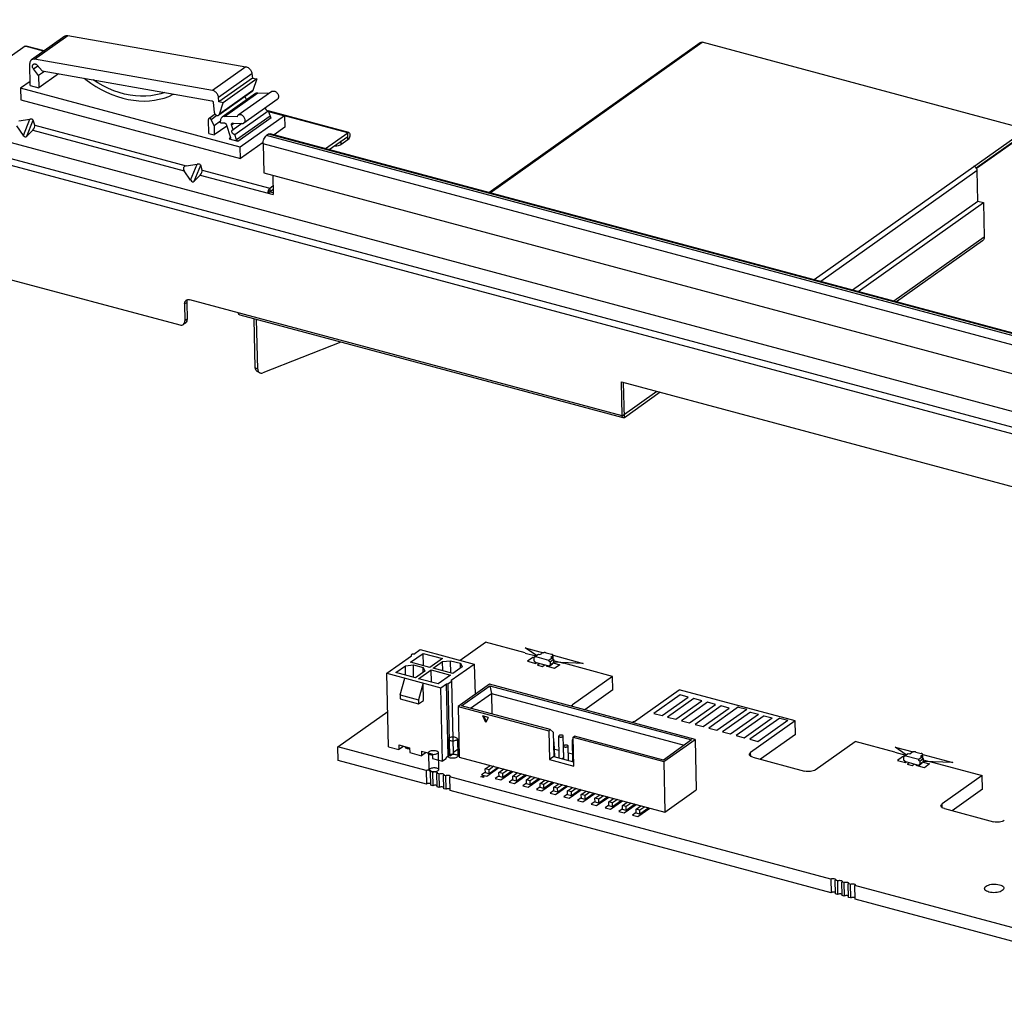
# Model space of a CAD drawing. Header units: millimetres. Extents: x 6 to 414, y 7 to 290.
# Tile 302 of 341: x 131 to 147, y 175 to 190. Entities that reach past the tile are written whole.
import ezdxf

# ---------------------------------------------------------------- set-up
doc = ezdxf.new("R2010")
doc.units = ezdxf.units.MM
doc.header["$LTSCALE"] = 23.1
doc.layers.get('0').update_dxf_attribs({"linetype": 'CONTINUOUS'})

msp = doc.modelspace()

# ---------------------------------------------------------------- linework, layer by layer
at = {"color": 3, "linetype": 'Continuous'}
for p, q in [((124.206, 190.153), (158.23, 181.023)), ((158.292, 180.755), (124.268, 189.885)), ((158.239, 180.665), (124.215, 189.795)), ((131.553, 189.739), (130.338, 188.878)), ((131.841, 189.661), (131.553, 189.739)), ((131.85, 189.668), (131.569, 189.743)), ((136.593, 188.395), (135.337, 188.732)), ((136.576, 188.391), (135.59, 188.655)), ((131.527, 188.353), (131.426, 188.501)), ((131.457, 188.577), (131.629, 188.603)), ((131.527, 188.353), (131.629, 188.603)), ((131.58, 188.338), (131.682, 188.589)), ((131.707, 188.51), (131.682, 188.589)), ((131.707, 188.51), (134.061, 187.879)), ((131.675, 188.434), (131.58, 188.338)), ((131.675, 188.434), (134.03, 187.802)), ((136.232, 188.147), (136.576, 188.391)), ((147.136, 188.394), (146.359, 187.844)), ((136.579, 188.283), (136.471, 188.206)), ((136.589, 188.294), (136.579, 188.283)), ((134.061, 187.879), (134.233, 187.904)), ((134.131, 187.654), (134.233, 187.904)), ((134.184, 187.639), (134.287, 187.89)), ((134.311, 187.812), (134.287, 187.89)), ((134.131, 187.654), (134.03, 187.802)), ((134.28, 187.735), (134.184, 187.639)), ((134.28, 187.735), (135.415, 187.43)), ((134.311, 187.812), (135.362, 187.529)), ((135.408, 187.735), (135.415, 187.43)), ((135.332, 187.468), (135.331, 187.453)), ((135.362, 187.529), (135.412, 187.565)), ((129.76, 186.528), (133.961, 185.401)), ((134.062, 185.787), (134.072, 185.792)), ((134.101, 185.797), (134.118, 185.795)), ((140.847, 183.989), (134.118, 185.795)), ((134.036, 185.728), (134.042, 185.468)), ((134.041, 185.451), (134.042, 185.468)), ((140.864, 183.954), (134.901, 185.554)), ((135.175, 184.716), (135.157, 185.485)), ((136.468, 185.134), (135.254, 184.657)), ((135.175, 184.716), (135.177, 184.699)), ((135.199, 184.662), (135.206, 184.657)), ((135.206, 184.657), (135.211, 184.655)), ((140.847, 183.989), (140.835, 184.517)), ((140.835, 184.517), (147.11, 182.833)), ((141.44, 184.355), (140.881, 183.958)), ((140.849, 183.975), (140.847, 183.989))]:
    msp.add_line(p, q, dxfattribs=at)
at = {"color": 7, "linetype": 'Continuous'}
for p, q in [((132.173, 189.897), (131.653, 189.528)), ((131.701, 189.537), (132.221, 189.906)), ((132.221, 189.906), (134.991, 189.42)), ((138.774, 187.465), (142.061, 189.796)), ((138.793, 187.46), (142.094, 189.801)), ((147.051, 188.471), (142.094, 189.801)), ((131.635, 189.129), (131.627, 189.469)), ((131.684, 189.388), (131.751, 189.436)), ((134.471, 189.051), (131.701, 189.537)), ((131.744, 189.444), (131.822, 189.355)), ((134.991, 189.42), (134.471, 189.051)), ((131.765, 189.283), (131.684, 189.388)), ((131.858, 189.349), (131.765, 189.283)), ((131.765, 189.283), (131.769, 189.093)), ((132.076, 189.311), (131.769, 189.093)), ((131.822, 189.355), (134.459, 188.892)), ((134.564, 188.945), (135.084, 189.315)), ((135.084, 189.315), (135.092, 189.242)), ((131.633, 189.193), (131.483, 189.087)), ((131.635, 189.129), (131.769, 189.093)), ((135.092, 189.242), (134.571, 188.873)), ((135.159, 189.23), (134.638, 188.861)), ((135.092, 189.242), (135.159, 189.23)), ((135.159, 189.23), (135.1, 189.052)), ((131.483, 189.087), (131.488, 188.908)), ((134.903, 188.17), (131.483, 189.087)), ((135.089, 189.036), (134.568, 188.667)), ((135.1, 189.052), (134.579, 188.683)), ((135.141, 189.005), (134.621, 188.636)), ((134.658, 188.646), (135.179, 189.015)), ((135.392, 189.036), (134.872, 188.667)), ((134.976, 188.957), (135.001, 188.905)), ((135.179, 189.015), (135.355, 189.009)), ((131.488, 188.908), (134.907, 187.991)), ((134.482, 188.866), (134.498, 188.716)), ((134.571, 188.873), (134.564, 188.945)), ((134.638, 188.861), (134.571, 188.873)), ((134.579, 188.683), (134.638, 188.861)), ((135.479, 188.913), (134.958, 188.544)), ((134.511, 188.684), (134.417, 188.617)), ((134.449, 188.602), (134.537, 188.665)), ((134.854, 188.64), (134.658, 188.646)), ((134.818, 188.367), (135.338, 188.736)), ((135.366, 188.651), (134.845, 188.282)), ((135.591, 188.658), (134.903, 188.17)), ((135.338, 188.736), (135.366, 188.651)), ((135.342, 188.725), (135.591, 188.658)), ((135.591, 188.658), (135.595, 188.479)), ((134.415, 188.383), (134.41, 188.602)), ((134.496, 188.503), (134.449, 188.602)), ((134.594, 188.573), (134.496, 188.503)), ((134.496, 188.503), (134.499, 188.36)), ((134.694, 188.498), (134.499, 188.36)), ((134.595, 188.548), (134.594, 188.577)), ((134.595, 188.548), (134.661, 188.546)), ((134.685, 188.525), (134.751, 188.322)), ((134.792, 188.541), (134.768, 188.524)), ((134.769, 188.516), (134.804, 188.541)), ((134.794, 188.441), (134.769, 188.516)), ((134.784, 188.541), (134.93, 188.536)), ((134.928, 188.536), (134.794, 188.441)), ((134.866, 188.262), (135.386, 188.631)), ((134.415, 188.383), (134.499, 188.36)), ((134.845, 188.282), (134.818, 188.367)), ((135.342, 188.371), (135.31, 188.348)), ((159.733, 181.794), (135.31, 188.348)), ((159.766, 181.817), (135.342, 188.371)), ((135.363, 188.379), (135.37, 188.378)), ((159.794, 181.824), (135.37, 188.378)), ((135.595, 188.479), (135.43, 188.362)), ((136.579, 188.283), (136.576, 188.391)), ((143.834, 186.107), (147.081, 188.41)), ((147.136, 188.383), (146.364, 187.836)), ((134.752, 188.312), (134.732, 188.298)), ((134.732, 188.298), (134.866, 188.262)), ((135.259, 188.24), (134.907, 187.991)), ((135.258, 188.22), (135.268, 187.772)), ((159.681, 181.666), (135.258, 188.22)), ((136.288, 188.132), (136.578, 188.337)), ((136.457, 188.253), (136.469, 188.26)), ((136.469, 188.26), (136.471, 188.206)), ((134.907, 187.991), (134.903, 188.17)), ((135.268, 187.772), (159.692, 181.219)), ((146.373, 187.804), (143.94, 186.078)), ((146.335, 187.866), (146.322, 187.872)), ((146.385, 187.33), (146.373, 187.804)), ((135.331, 187.453), (135.409, 187.508)), ((135.362, 187.529), (135.364, 187.476)), ((135.364, 187.476), (135.414, 187.462)), ((144.434, 185.946), (146.385, 187.33)), ((144.518, 185.923), (146.469, 187.307)), ((146.385, 187.33), (146.469, 187.307)), ((146.469, 187.307), (146.481, 186.77)), ((146.481, 186.77), (145.076, 185.774)), ((146.455, 186.711), (145.118, 185.762)), ((134.036, 185.728), (134.069, 185.751)), ((134.07, 185.768), (134.069, 185.751)), ((134.069, 185.751), (134.075, 185.491)), ((134.074, 185.783), (134.07, 185.768)), ((134.081, 185.795), (134.074, 185.783)), ((134.049, 185.432), (134.016, 185.409)), ((134.075, 185.491), (134.042, 185.468)), ((135.137, 184.736), (135.119, 185.496)), ((135.139, 184.719), (135.137, 184.736)), ((135.175, 184.716), (135.137, 184.736)), ((135.206, 184.657), (135.168, 184.677)), ((140.881, 183.958), (140.868, 184.508)), ((140.847, 183.989), (141.384, 184.37)), ((138.326, 180.183), (138.719, 180.462)), ((139.339, 180.296), (138.719, 180.462)), ((139.339, 180.376), (139.622, 180.3)), ((139.513, 180.256), (139.339, 180.376)), ((137.185, 179.981), (137.567, 180.252)), ((137.554, 180.152), (137.749, 180.29)), ((137.563, 180.26), (137.563, 180.249)), ((137.605, 180.279), (137.705, 180.35)), ((137.705, 180.35), (138.545, 180.124)), ((137.754, 180.099), (137.749, 180.29)), ((137.749, 180.29), (138.051, 180.209)), ((139.339, 180.295), (139.507, 180.25)), ((139.458, 180.225), (139.376, 180.167)), ((139.472, 180.221), (139.458, 180.225)), ((139.489, 180.237), (139.472, 180.226)), ((139.472, 180.226), (139.473, 180.172)), ((139.489, 180.239), (139.543, 180.278)), ((139.489, 180.239), (139.489, 180.237)), ((139.707, 180.181), (139.489, 180.239)), ((139.543, 180.278), (139.568, 180.271)), ((139.568, 180.271), (139.595, 180.29)), ((139.664, 180.298), (139.748, 180.275)), ((139.761, 180.219), (139.707, 180.181)), ((139.763, 180.245), (139.736, 180.226)), ((139.736, 180.226), (139.761, 180.219)), ((139.763, 180.245), (139.764, 180.209)), ((139.771, 180.26), (140.24, 180.134)), ((139.772, 180.199), (139.771, 180.257)), ((137.326, 179.991), (137.473, 180.094)), ((137.473, 180.094), (137.597, 180.109)), ((137.476, 179.95), (137.473, 180.094)), ((137.856, 180.071), (137.554, 180.152)), ((137.601, 179.917), (137.597, 180.109)), ((137.597, 180.109), (137.748, 180.068)), ((137.75, 179.995), (137.748, 180.068)), ((137.748, 180.068), (137.775, 180.013)), ((138.051, 180.209), (137.856, 180.071)), ((137.907, 180.057), (138.053, 180.161)), ((138.053, 180.161), (138.177, 180.176)), ((138.056, 180.017), (138.053, 180.161)), ((138.182, 179.984), (138.177, 180.176)), ((138.177, 180.176), (138.329, 180.135)), ((138.188, 179.871), (138.545, 180.124)), ((138.355, 180.08), (138.209, 179.976)), ((138.33, 180.062), (138.329, 180.135)), ((138.329, 180.135), (138.355, 180.08)), ((138.545, 180.124), (138.557, 179.651)), ((139.376, 180.167), (139.502, 180.133)), ((139.709, 180.091), (139.491, 180.15)), ((139.502, 180.133), (139.516, 180.143)), ((139.562, 180.13), (139.53, 180.107)), ((139.53, 180.107), (139.605, 180.087)), ((139.605, 180.087), (139.638, 180.11)), ((139.67, 180.088), (139.684, 180.098)), ((139.796, 180.054), (139.67, 180.088)), ((139.709, 180.091), (139.763, 180.129)), ((139.724, 180.158), (139.778, 180.197)), ((139.724, 180.158), (139.726, 180.104)), ((139.78, 180.143), (139.726, 180.104)), ((139.763, 180.131), (139.763, 180.129)), ((139.775, 180.14), (139.878, 180.112)), ((139.778, 180.197), (139.78, 180.143)), ((139.779, 180.177), (139.939, 180.135)), ((140.24, 180.134), (139.779, 180.153)), ((139.878, 180.112), (139.796, 180.054)), ((140.696, 179.932), (139.939, 180.135)), ((137.212, 178.835), (137.185, 179.981)), ((137.185, 179.981), (138.025, 179.755)), ((137.629, 179.909), (137.326, 179.991)), ((137.775, 180.013), (137.629, 179.909)), ((137.679, 179.896), (137.874, 180.034)), ((137.879, 179.842), (137.874, 180.034)), ((137.874, 180.034), (138.177, 179.953)), ((138.209, 179.976), (137.907, 180.057)), ((138.177, 179.953), (137.981, 179.815)), ((140.696, 179.932), (140.072, 179.49)), ((140.701, 179.721), (140.696, 179.932)), ((137.391, 179.642), (137.462, 179.906)), ((137.748, 179.83), (137.677, 179.566)), ((137.981, 179.815), (137.679, 179.896)), ((137.754, 179.557), (137.748, 179.83)), ((138.025, 179.755), (138.112, 179.817)), ((138.052, 178.61), (138.025, 179.755)), ((138.112, 179.817), (138.14, 179.82)), ((138.139, 178.689), (138.112, 179.817)), ((138.14, 179.82), (138.194, 179.859)), ((138.167, 178.693), (138.14, 179.82)), ((138.194, 179.859), (138.188, 179.871)), ((138.221, 178.731), (138.194, 179.859)), ((138.781, 179.81), (138.293, 179.464)), ((138.347, 179.474), (138.786, 179.785)), ((141.982, 178.951), (138.781, 179.81)), ((138.786, 179.785), (138.811, 179.665)), ((138.786, 179.785), (141.928, 178.942)), ((137.391, 179.642), (137.393, 179.58)), ((137.391, 179.642), (137.677, 179.566)), ((138.489, 179.436), (138.811, 179.665)), ((138.811, 179.665), (138.819, 179.347)), ((138.811, 179.665), (141.812, 178.859)), ((140.701, 179.721), (140.265, 179.412)), ((141.04, 179.23), (141.734, 179.723)), ((141.748, 179.643), (141.341, 179.355)), ((141.467, 179.321), (141.874, 179.609)), ((143.541, 179.238), (141.734, 179.723)), ((141.874, 179.609), (141.748, 179.643)), ((137.393, 179.58), (137.678, 179.503)), ((137.677, 179.566), (137.678, 179.503)), ((137.678, 179.503), (137.754, 179.557)), ((138.293, 179.464), (138.312, 178.676)), ((138.293, 179.464), (139.704, 179.085)), ((139.729, 179.103), (138.347, 179.474)), ((140.073, 179.461), (140.072, 179.49)), ((141.961, 179.586), (141.555, 179.297)), ((141.681, 179.264), (142.087, 179.552)), ((142.175, 179.529), (141.768, 179.24)), ((141.894, 179.206), (142.301, 179.495)), ((142.087, 179.552), (141.961, 179.586)), ((142.388, 179.471), (141.982, 179.183)), ((142.301, 179.495), (142.175, 179.529)), ((142.659, 179.455), (142.195, 179.126)), ((142.514, 179.437), (142.388, 179.471)), ((142.659, 179.453), (142.785, 179.419)), ((136.424, 178.834), (137.199, 179.384)), ((138.723, 179.215), (138.679, 179.316)), ((138.763, 179.294), (138.679, 179.316)), ((138.695, 179.312), (138.731, 179.23)), ((141.341, 179.355), (141.467, 179.321)), ((141.555, 179.297), (141.681, 179.264)), ((142.108, 179.149), (142.514, 179.437)), ((142.321, 179.092), (142.785, 179.421)), ((142.844, 179.377), (142.408, 179.068)), ((142.534, 179.035), (142.97, 179.343)), ((143.057, 179.32), (142.622, 179.011)), ((142.844, 179.376), (142.97, 179.342)), ((143.057, 179.318), (143.183, 179.284)), ((138.763, 179.294), (138.723, 179.215)), ((141.768, 179.24), (141.894, 179.206)), ((141.982, 179.183), (142.108, 179.149)), ((142.748, 178.977), (143.183, 179.286)), ((143.299, 179.283), (142.835, 178.954)), ((143.541, 179.238), (142.846, 178.746)), ((142.961, 178.92), (143.425, 179.249)), ((143.299, 179.281), (143.425, 179.248)), ((143.546, 179.027), (143.541, 179.238)), ((139.729, 179.103), (139.704, 179.085)), ((139.704, 179.085), (139.715, 178.638)), ((139.774, 179.062), (139.729, 179.103)), ((139.774, 179.062), (139.783, 178.686)), ((139.867, 178.666), (139.859, 179.001)), ((139.937, 178.667), (139.929, 179.003)), ((140.082, 178.984), (140.107, 179.001)), ((141.489, 178.63), (140.107, 179.001)), ((142.195, 179.126), (142.321, 179.092)), ((142.408, 179.068), (142.534, 179.035)), ((142.622, 179.011), (142.748, 178.977)), ((143.546, 179.027), (143.001, 178.641)), ((137.37, 178.864), (137.372, 178.792)), ((137.37, 178.864), (137.538, 178.819)), ((137.426, 178.849), (137.426, 178.831)), ((139.797, 178.682), (139.791, 178.905)), ((139.935, 178.847), (139.935, 178.844)), ((139.94, 178.644), (139.935, 178.844)), ((140.01, 178.625), (140.005, 178.848)), ((140.081, 178.608), (140.073, 178.944)), ((140.093, 178.536), (140.082, 178.984)), ((140.082, 178.984), (141.494, 178.605)), ((141.928, 178.942), (141.489, 178.63)), ((141.494, 178.605), (141.982, 178.951)), ((141.982, 178.951), (142, 178.164)), ((142.835, 178.954), (142.961, 178.92)), ((143.853, 178.476), (144.476, 178.918)), ((145.093, 178.752), (144.476, 178.918)), ((136.429, 178.623), (136.424, 178.834)), ((137.795, 178.467), (136.424, 178.834)), ((137.212, 178.835), (137.372, 178.792)), ((137.426, 178.831), (137.372, 178.792)), ((137.493, 178.811), (137.492, 178.831)), ((137.538, 178.819), (137.54, 178.747)), ((137.54, 178.747), (137.725, 178.697)), ((137.723, 178.769), (137.725, 178.697)), ((137.723, 178.769), (137.891, 178.724)), ((137.779, 178.736), (137.725, 178.697)), ((137.778, 178.754), (137.779, 178.736)), ((137.845, 178.717), (137.845, 178.736)), ((137.891, 178.724), (137.893, 178.652)), ((138.139, 178.689), (138.106, 178.666)), ((138.167, 178.693), (138.139, 178.689)), ((138.167, 178.693), (138.221, 178.731)), ((138.309, 178.81), (138.221, 178.747)), ((139.783, 178.686), (139.715, 178.638)), ((139.783, 178.686), (140.092, 178.603)), ((139.794, 178.801), (139.864, 178.782)), ((139.935, 178.763), (139.937, 178.762)), ((140.007, 178.743), (140.078, 178.724)), ((142.847, 178.687), (142.846, 178.746)), ((145.093, 178.751), (145.261, 178.706)), ((145.094, 178.832), (145.377, 178.756)), ((145.267, 178.712), (145.094, 178.832)), ((145.243, 178.693), (145.227, 178.682)), ((145.243, 178.695), (145.297, 178.733)), ((145.243, 178.695), (145.243, 178.693)), ((145.462, 178.636), (145.243, 178.695)), ((145.297, 178.733), (145.323, 178.727)), ((145.323, 178.727), (145.35, 178.746)), ((145.419, 178.754), (145.503, 178.731)), ((145.518, 178.701), (145.491, 178.682)), ((145.518, 178.701), (145.519, 178.665)), ((145.525, 178.716), (145.995, 178.59)), ((145.527, 178.655), (145.526, 178.713)), ((137.8, 178.255), (136.429, 178.623)), ((137.893, 178.652), (138.052, 178.61)), ((138.106, 178.648), (138.052, 178.61)), ((138.106, 178.648), (138.106, 178.666)), ((138.312, 178.676), (141.513, 177.818)), ((138.716, 178.493), (138.793, 178.547)), ((138.852, 178.532), (138.775, 178.477)), ((139.715, 178.638), (140.093, 178.536)), ((141.494, 178.605), (141.513, 177.818)), ((142.882, 178.673), (143.687, 178.457)), ((145.212, 178.681), (145.131, 178.623)), ((145.131, 178.623), (145.257, 178.589)), ((145.227, 178.677), (145.212, 178.681)), ((145.227, 178.682), (145.228, 178.628)), ((145.464, 178.547), (145.245, 178.605)), ((145.257, 178.589), (145.271, 178.599)), ((145.317, 178.586), (145.284, 178.563)), ((145.284, 178.563), (145.36, 178.543)), ((145.36, 178.543), (145.392, 178.566)), ((145.425, 178.544), (145.439, 178.554)), ((145.551, 178.51), (145.425, 178.544)), ((145.516, 178.675), (145.462, 178.636)), ((145.464, 178.547), (145.518, 178.585)), ((145.479, 178.614), (145.533, 178.652)), ((145.479, 178.614), (145.48, 178.56)), ((145.534, 178.599), (145.48, 178.56)), ((145.491, 178.682), (145.516, 178.675)), ((145.518, 178.587), (145.518, 178.585)), ((145.53, 178.595), (145.632, 178.568)), ((145.533, 178.652), (145.534, 178.599)), ((145.534, 178.633), (145.694, 178.59)), ((145.995, 178.59), (145.534, 178.609)), ((145.632, 178.568), (145.551, 178.51)), ((145.694, 178.59), (146.45, 178.388)), ((137.795, 178.467), (137.8, 178.255)), ((137.867, 178.453), (137.863, 178.448)), ((137.868, 178.237), (137.863, 178.448)), ((137.896, 178.44), (137.863, 178.448)), ((137.896, 178.44), (137.901, 178.228)), ((137.968, 178.426), (137.964, 178.421)), ((137.969, 178.21), (137.964, 178.421)), ((137.996, 178.413), (137.964, 178.421)), ((137.996, 178.413), (138.001, 178.201)), ((138.069, 178.399), (138.064, 178.394)), ((138.069, 178.183), (138.064, 178.394)), ((138.097, 178.386), (138.064, 178.394)), ((138.097, 178.386), (138.102, 178.174)), ((138.645, 178.37), (138.693, 178.384)), ((138.718, 178.443), (138.659, 178.401)), ((138.659, 178.401), (138.743, 178.379)), ((138.693, 178.384), (138.687, 178.359)), ((138.718, 178.43), (138.716, 178.493)), ((138.775, 178.477), (138.716, 178.493)), ((138.777, 178.415), (138.718, 178.43)), ((138.743, 178.379), (138.929, 178.511)), ((138.777, 178.415), (138.775, 178.477)), ((138.917, 178.514), (138.777, 178.415)), ((138.931, 178.385), (138.873, 178.344)), ((138.93, 178.436), (139.006, 178.49)), ((138.931, 178.373), (138.93, 178.436)), ((138.989, 178.42), (138.93, 178.436)), ((138.957, 178.321), (139.143, 178.453)), ((139.065, 178.474), (138.989, 178.42)), ((138.99, 178.357), (138.989, 178.42)), ((139.13, 178.457), (138.99, 178.357)), ((139.143, 178.379), (139.22, 178.433)), ((139.145, 178.316), (139.143, 178.379)), ((139.202, 178.363), (139.143, 178.379)), ((139.17, 178.264), (139.356, 178.396)), ((139.278, 178.417), (139.202, 178.363)), ((139.344, 178.4), (139.203, 178.3)), ((146.45, 178.388), (145.827, 177.946)), ((146.455, 178.177), (146.45, 178.388)), ((137.901, 178.228), (137.868, 178.237)), ((138.17, 178.156), (138.165, 178.367)), ((144.096, 176.776), (138.165, 178.367)), ((138.687, 178.359), (138.645, 178.37)), ((138.873, 178.344), (138.957, 178.321)), ((138.99, 178.357), (138.931, 178.373)), ((139.144, 178.328), (139.086, 178.287)), ((139.086, 178.287), (139.17, 178.264)), ((139.203, 178.3), (139.145, 178.316)), ((139.203, 178.3), (139.202, 178.363)), ((139.358, 178.271), (139.299, 178.229)), ((139.299, 178.229), (139.383, 178.207)), ((139.357, 178.321), (139.433, 178.376)), ((139.358, 178.259), (139.357, 178.321)), ((139.415, 178.305), (139.357, 178.321)), ((139.417, 178.243), (139.358, 178.259)), ((139.383, 178.207), (139.57, 178.339)), ((139.492, 178.36), (139.415, 178.305)), ((139.417, 178.243), (139.415, 178.305)), ((139.557, 178.342), (139.417, 178.243)), ((139.57, 178.264), (139.646, 178.318)), ((139.571, 178.201), (139.57, 178.264)), ((139.629, 178.248), (139.57, 178.264)), ((139.597, 178.15), (139.783, 178.282)), ((139.705, 178.302), (139.629, 178.248)), ((139.63, 178.186), (139.629, 178.248)), ((139.77, 178.285), (139.63, 178.186)), ((139.783, 178.207), (139.86, 178.261)), ((139.81, 178.092), (139.996, 178.224)), ((139.919, 178.245), (139.842, 178.191)), ((139.984, 178.228), (139.844, 178.128)), ((138.001, 178.201), (137.969, 178.21)), ((138.102, 178.174), (138.069, 178.183)), ((144.101, 176.565), (138.17, 178.156)), ((139.571, 178.213), (139.513, 178.172)), ((139.513, 178.172), (139.597, 178.15)), ((139.63, 178.186), (139.571, 178.201)), ((139.785, 178.156), (139.726, 178.115)), ((139.726, 178.115), (139.81, 178.092)), ((139.785, 178.144), (139.783, 178.207)), ((139.842, 178.191), (139.783, 178.207)), ((139.844, 178.128), (139.785, 178.144)), ((139.844, 178.128), (139.842, 178.191)), ((139.998, 178.099), (139.94, 178.058)), ((139.997, 178.149), (140.073, 178.204)), ((139.998, 178.087), (139.997, 178.149)), ((140.056, 178.134), (139.997, 178.149)), ((140.057, 178.071), (139.998, 178.087)), ((140.024, 178.035), (140.21, 178.167)), ((140.132, 178.188), (140.056, 178.134)), ((140.057, 178.071), (140.056, 178.134)), ((140.197, 178.17), (140.057, 178.071)), ((140.21, 178.092), (140.287, 178.146)), ((140.212, 178.03), (140.21, 178.092)), ((140.269, 178.076), (140.21, 178.092)), ((140.237, 177.978), (140.423, 178.11)), ((140.345, 178.131), (140.269, 178.076)), ((140.27, 178.014), (140.269, 178.076)), ((140.411, 178.113), (140.27, 178.014)), ((140.424, 178.035), (140.5, 178.089)), ((140.559, 178.073), (140.482, 178.019)), ((141.513, 177.818), (142, 178.164)), ((146.455, 178.177), (145.982, 177.841)), ((139.94, 178.058), (140.024, 178.035)), ((140.211, 178.042), (140.153, 178)), ((140.153, 178), (140.237, 177.978)), ((140.27, 178.014), (140.212, 178.03)), ((140.425, 177.984), (140.366, 177.943)), ((140.366, 177.943), (140.45, 177.92)), ((140.425, 177.972), (140.424, 178.035)), ((140.482, 178.019), (140.424, 178.035)), ((140.484, 177.957), (140.425, 177.972)), ((140.45, 177.92), (140.637, 178.053)), ((140.484, 177.957), (140.482, 178.019)), ((140.624, 178.056), (140.484, 177.957)), ((140.638, 177.927), (140.58, 177.886)), ((140.637, 177.978), (140.713, 178.032)), ((140.638, 177.915), (140.637, 177.978)), ((140.696, 177.962), (140.637, 177.978)), ((140.664, 177.863), (140.85, 177.995)), ((140.772, 178.016), (140.696, 177.962)), ((140.697, 177.899), (140.696, 177.962)), ((140.837, 177.999), (140.697, 177.899)), ((140.85, 177.92), (140.927, 177.975)), ((140.852, 177.858), (140.85, 177.92)), ((140.909, 177.905), (140.85, 177.92)), ((140.877, 177.806), (141.063, 177.938)), ((140.986, 177.959), (140.909, 177.905)), ((141.051, 177.941), (140.911, 177.842)), ((141.064, 177.863), (141.14, 177.917)), ((145.828, 177.887), (145.827, 177.946)), ((140.58, 177.886), (140.664, 177.863)), ((140.697, 177.899), (140.638, 177.915)), ((140.851, 177.87), (140.793, 177.829)), ((140.793, 177.829), (140.877, 177.806)), ((140.911, 177.842), (140.852, 177.858)), ((140.911, 177.842), (140.909, 177.905)), ((141.065, 177.813), (141.006, 177.771)), ((141.006, 177.771), (141.09, 177.749)), ((141.065, 177.801), (141.064, 177.863)), ((141.122, 177.847), (141.064, 177.863)), ((141.124, 177.785), (141.065, 177.801)), ((141.09, 177.749), (141.277, 177.881)), ((141.199, 177.902), (141.122, 177.847)), ((141.124, 177.785), (141.122, 177.847)), ((141.264, 177.884), (141.124, 177.785)), ((145.863, 177.873), (146.629, 177.667)), ((144.096, 176.776), (144.101, 176.565)), ((144.168, 176.762), (144.164, 176.758)), ((144.169, 176.546), (144.164, 176.758)), ((144.196, 176.749), (144.164, 176.758)), ((144.196, 176.749), (144.201, 176.538)), ((144.269, 176.735), (144.264, 176.731)), ((144.269, 176.519), (144.264, 176.731)), ((144.297, 176.722), (144.264, 176.731)), ((144.297, 176.722), (144.302, 176.511)), ((144.37, 176.708), (144.365, 176.704)), ((144.37, 176.492), (144.365, 176.704)), ((144.398, 176.695), (144.365, 176.704)), ((144.398, 176.695), (144.403, 176.484)), ((144.201, 176.538), (144.169, 176.546)), ((144.471, 176.465), (144.466, 176.677)), ((150.396, 175.085), (144.466, 176.677)), ((144.302, 176.511), (144.269, 176.519)), ((144.403, 176.484), (144.37, 176.492)), ((150.401, 174.874), (144.471, 176.465))]:
    msp.add_line(p, q, dxfattribs=at)
at = {"color": 6, "linetype": 'Continuous'}
for p, q in [((138.132, 178.956), (138.138, 178.687)), ((138.282, 178.959), (138.288, 178.691)), ((137.834, 178.744), (137.84, 178.476)), ((137.984, 178.748), (137.99, 178.479))]:
    msp.add_line(p, q, dxfattribs=at)
at = {"color": 7, "linetype": 'Continuous'}
for points in [[(132.173, 189.897), (132.175, 189.898), (132.183, 189.902), (132.192, 189.906), (132.201, 189.907), (132.211, 189.908), (132.221, 189.906)], [(142.061, 189.796), (142.066, 189.799), (142.075, 189.802), (142.084, 189.802), (142.094, 189.801)], [(131.653, 189.528), (131.647, 189.523), (131.641, 189.516), (131.636, 189.509), (131.632, 189.5), (131.629, 189.49), (131.627, 189.48), (131.627, 189.469)], [(131.701, 189.537), (131.691, 189.538), (131.681, 189.538), (131.671, 189.536), (131.663, 189.533), (131.654, 189.529), (131.653, 189.528)], [(131.684, 189.388), (131.679, 189.395), (131.675, 189.402), (131.672, 189.41), (131.67, 189.418), (131.669, 189.426), (131.67, 189.433), (131.671, 189.44), (131.673, 189.446), (131.676, 189.452), (131.681, 189.456), (131.684, 189.459)], [(131.684, 189.459), (131.686, 189.46), (131.691, 189.463), (131.698, 189.464), (131.704, 189.465), (131.711, 189.464), (131.718, 189.462), (131.725, 189.459), (131.732, 189.455), (131.738, 189.45), (131.744, 189.444)], [(134.991, 189.42), (135.002, 189.418), (135.013, 189.413), (135.024, 189.408), (135.034, 189.401), (135.044, 189.393), (135.053, 189.383), (135.061, 189.373), (135.068, 189.362), (135.074, 189.351), (135.079, 189.339), (135.082, 189.327), (135.084, 189.315)], [(132.474, 189.241), (132.498, 189.221), (132.577, 189.165), (132.657, 189.113), (132.739, 189.066), (132.822, 189.025), (132.906, 188.988), (132.99, 188.957), (133.074, 188.932), (133.159, 188.912), (133.243, 188.898), (133.326, 188.89), (133.407, 188.887), (133.488, 188.89), (133.567, 188.899), (133.643, 188.914), (133.718, 188.934), (133.79, 188.96), (133.859, 188.992), (133.867, 188.996)], [(133.727, 189.021), (133.666, 189), (133.591, 188.981), (133.513, 188.969), (133.434, 188.962), (133.353, 188.961), (133.271, 188.967), (133.188, 188.978), (133.104, 188.996), (133.02, 189.019), (132.936, 189.048), (132.852, 189.083), (132.769, 189.123), (132.687, 189.169), (132.613, 189.216)], [(134.564, 188.945), (134.562, 188.958), (134.559, 188.97), (134.554, 188.982), (134.548, 188.993), (134.541, 189.004), (134.533, 189.014), (134.524, 189.023), (134.514, 189.032), (134.504, 189.039), (134.493, 189.044), (134.482, 189.049), (134.471, 189.051)], [(135.1, 189.052), (135.097, 189.046), (135.094, 189.042), (135.09, 189.038), (135.089, 189.036)], [(135.141, 189.005), (135.148, 189.009), (135.158, 189.013), (135.168, 189.015), (135.179, 189.015)], [(135.392, 189.036), (135.399, 189.04), (135.406, 189.042), (135.415, 189.043), (135.423, 189.043), (135.432, 189.042), (135.441, 189.039), (135.45, 189.035), (135.458, 189.03), (135.466, 189.024), (135.474, 189.016), (135.48, 189.008), (135.486, 188.999), (135.491, 188.99), (135.494, 188.981), (135.497, 188.971), (135.498, 188.961), (135.498, 188.952), (135.497, 188.943), (135.495, 188.935), (135.491, 188.927), (135.487, 188.92), (135.481, 188.915), (135.479, 188.913)], [(134.459, 188.892), (134.462, 188.891), (134.465, 188.89), (134.468, 188.888), (134.471, 188.886), (134.474, 188.883), (134.477, 188.88), (134.479, 188.877), (134.48, 188.873), (134.481, 188.87), (134.482, 188.866)], [(134.498, 188.716), (134.499, 188.708), (134.501, 188.702), (134.504, 188.695), (134.508, 188.688)], [(134.508, 188.688), (134.512, 188.682), (134.517, 188.677), (134.523, 188.672), (134.529, 188.668), (134.535, 188.665), (134.541, 188.663), (134.548, 188.662), (134.554, 188.662), (134.56, 188.663), (134.565, 188.665), (134.568, 188.667)], [(134.568, 188.667), (134.57, 188.668), (134.574, 188.672), (134.577, 188.677), (134.579, 188.683)], [(134.658, 188.646), (134.647, 188.646), (134.637, 188.644), (134.628, 188.64), (134.621, 188.636)], [(134.872, 188.667), (134.866, 188.661), (134.861, 188.655), (134.857, 188.648), (134.854, 188.64)], [(134.959, 188.544), (134.961, 188.546), (134.966, 188.551), (134.971, 188.558), (134.974, 188.565), (134.977, 188.574), (134.978, 188.583), (134.978, 188.592), (134.977, 188.602), (134.974, 188.612), (134.97, 188.621), (134.965, 188.631), (134.96, 188.639), (134.953, 188.648), (134.945, 188.655), (134.937, 188.661), (134.929, 188.666), (134.92, 188.67), (134.911, 188.673), (134.903, 188.674), (134.894, 188.674), (134.886, 188.673), (134.878, 188.67), (134.872, 188.667)], [(135.293, 188.781), (135.293, 188.776), (135.295, 188.77), (135.297, 188.764), (135.3, 188.759), (135.303, 188.753), (135.308, 188.749), (135.312, 188.745), (135.317, 188.741), (135.322, 188.739), (135.328, 188.737), (135.333, 188.736), (135.338, 188.736)], [(135.366, 188.651), (135.367, 188.648), (135.369, 188.644), (135.371, 188.641), (135.374, 188.638), (135.377, 188.636), (135.38, 188.634), (135.383, 188.632), (135.386, 188.631)], [(134.417, 188.617), (134.416, 188.616), (134.413, 188.613), (134.411, 188.61), (134.41, 188.606), (134.41, 188.602)], [(134.449, 188.602), (134.447, 188.606), (134.444, 188.61), (134.441, 188.613), (134.437, 188.616), (134.433, 188.618), (134.429, 188.619), (134.425, 188.619), (134.422, 188.619), (134.418, 188.618), (134.417, 188.617)], [(134.621, 188.636), (134.619, 188.635), (134.612, 188.628), (134.605, 188.62), (134.6, 188.61), (134.597, 188.6), (134.595, 188.589), (134.594, 188.577)], [(134.661, 188.546), (134.664, 188.545), (134.668, 188.544), (134.672, 188.542), (134.675, 188.539), (134.679, 188.536), (134.681, 188.533), (134.683, 188.529), (134.685, 188.525)], [(134.768, 188.524), (134.768, 188.528), (134.769, 188.531), (134.77, 188.534), (134.772, 188.537), (134.774, 188.539)], [(134.769, 188.516), (134.769, 188.517), (134.769, 188.519), (134.768, 188.52), (134.768, 188.521), (134.768, 188.523), (134.768, 188.524)], [(134.774, 188.539), (134.777, 188.54), (134.781, 188.541), (134.784, 188.541)], [(134.93, 188.536), (134.939, 188.537), (134.947, 188.538), (134.954, 188.541), (134.959, 188.544)], [(134.818, 188.367), (134.813, 188.367), (134.807, 188.368), (134.802, 188.37), (134.797, 188.372), (134.792, 188.376), (134.787, 188.38), (134.783, 188.384), (134.78, 188.389), (134.777, 188.395), (134.774, 188.4), (134.773, 188.406), (134.772, 188.412), (134.772, 188.417), (134.773, 188.423), (134.775, 188.427), (134.778, 188.432), (134.781, 188.435), (134.783, 188.437)], [(134.783, 188.437), (134.785, 188.438), (134.789, 188.44), (134.794, 188.441)], [(135.258, 188.22), (135.258, 188.238), (135.261, 188.257), (135.266, 188.276), (135.272, 188.294), (135.28, 188.311), (135.289, 188.326), (135.299, 188.338), (135.31, 188.348)], [(135.342, 188.371), (135.353, 188.377), (135.363, 188.379)], [(134.746, 188.3), (134.743, 188.298), (134.74, 188.297), (134.736, 188.297), (134.732, 188.298)], [(134.751, 188.322), (134.752, 188.318), (134.753, 188.313), (134.752, 188.309), (134.751, 188.306), (134.749, 188.303), (134.746, 188.3), (134.746, 188.3)], [(134.866, 188.262), (134.862, 188.263), (134.859, 188.265), (134.856, 188.267), (134.853, 188.269), (134.851, 188.272), (134.849, 188.275), (134.847, 188.279), (134.845, 188.282)], [(146.366, 187.833), (146.358, 187.846), (146.347, 187.858), (146.335, 187.866)], [(146.373, 187.804), (146.371, 187.819), (146.366, 187.833)], [(146.481, 186.77), (146.481, 186.759), (146.479, 186.748), (146.476, 186.738), (146.471, 186.728), (146.465, 186.72), (146.458, 186.713), (146.455, 186.711)], [(134.075, 185.491), (134.074, 185.474), (134.069, 185.458), (134.062, 185.445), (134.052, 185.434), (134.049, 185.432)], [(135.168, 184.677), (135.161, 184.681), (135.151, 184.691), (135.143, 184.704), (135.139, 184.719)], [(137.605, 180.279), (137.6, 180.278), (137.594, 180.278), (137.589, 180.277), (137.585, 180.276), (137.58, 180.275), (137.576, 180.273), (137.572, 180.272), (137.569, 180.27), (137.567, 180.268), (137.565, 180.266), (137.564, 180.263), (137.563, 180.261), (137.563, 180.26)], [(137.563, 180.26), (137.563, 180.259), (137.564, 180.256), (137.565, 180.254), (137.567, 180.252)], [(139.483, 180.227), (139.483, 180.227), (139.481, 180.226), (139.48, 180.226), (139.479, 180.225), (139.477, 180.225), (139.475, 180.225), (139.474, 180.225), (139.472, 180.226)], [(139.489, 180.237), (139.488, 180.236), (139.488, 180.234), (139.487, 180.233), (139.487, 180.231), (139.486, 180.23), (139.485, 180.229), (139.484, 180.228), (139.483, 180.227)], [(139.664, 180.298), (139.66, 180.299), (139.656, 180.3), (139.652, 180.3), (139.648, 180.301), (139.644, 180.301), (139.64, 180.301), (139.635, 180.301), (139.631, 180.301), (139.627, 180.3), (139.622, 180.3), (139.618, 180.299), (139.614, 180.298), (139.611, 180.297), (139.607, 180.296), (139.604, 180.295), (139.6, 180.293), (139.598, 180.292), (139.595, 180.29)], [(139.771, 180.257), (139.771, 180.258), (139.771, 180.26), (139.77, 180.262), (139.769, 180.264), (139.767, 180.266), (139.766, 180.267), (139.763, 180.269), (139.761, 180.27), (139.758, 180.272), (139.755, 180.273), (139.752, 180.274), (139.748, 180.275)], [(139.761, 180.219), (139.761, 180.217), (139.762, 180.215), (139.762, 180.214), (139.763, 180.212), (139.763, 180.21), (139.764, 180.208), (139.765, 180.207), (139.766, 180.205), (139.768, 180.203), (139.769, 180.202), (139.77, 180.201), (139.772, 180.2)], [(139.763, 180.245), (139.765, 180.247), (139.767, 180.248), (139.769, 180.25), (139.77, 180.252), (139.771, 180.254), (139.771, 180.256), (139.771, 180.257)], [(139.473, 180.172), (139.475, 180.172), (139.477, 180.171), (139.478, 180.17), (139.48, 180.169), (139.481, 180.168), (139.483, 180.167), (139.484, 180.165), (139.485, 180.164), (139.487, 180.162), (139.488, 180.16), (139.489, 180.159), (139.489, 180.157), (139.49, 180.155), (139.49, 180.153), (139.491, 180.151), (139.491, 180.15)], [(139.724, 180.158), (139.723, 180.159), (139.721, 180.159), (139.719, 180.16), (139.718, 180.161), (139.716, 180.162), (139.715, 180.164), (139.713, 180.165), (139.712, 180.167), (139.711, 180.168), (139.71, 180.17), (139.709, 180.172), (139.708, 180.173), (139.708, 180.175), (139.707, 180.177), (139.707, 180.179), (139.707, 180.181)], [(139.709, 180.091), (139.709, 180.093), (139.709, 180.094), (139.71, 180.096), (139.71, 180.098), (139.711, 180.099), (139.712, 180.1), (139.713, 180.101), (139.714, 180.102), (139.714, 180.103)], [(139.714, 180.103), (139.715, 180.103), (139.716, 180.104), (139.718, 180.104), (139.719, 180.105), (139.721, 180.105), (139.722, 180.105), (139.724, 180.105), (139.726, 180.104)], [(139.772, 180.2), (139.774, 180.199), (139.775, 180.198), (139.777, 180.197), (139.778, 180.197)], [(140.055, 179.468), (140.055, 179.47), (140.061, 179.48), (140.072, 179.49)], [(141.04, 179.23), (141.025, 179.222), (141.007, 179.215), (141.003, 179.214)], [(138.144, 178.974), (138.153, 178.98), (138.164, 178.984), (138.177, 178.988), (138.191, 178.99), (138.206, 178.991), (138.22, 178.991), (138.234, 178.989), (138.248, 178.986), (138.259, 178.982), (138.269, 178.978), (138.276, 178.972), (138.28, 178.966), (138.282, 178.959), (138.281, 178.953), (138.277, 178.947), (138.27, 178.941)], [(139.865, 179.01), (139.862, 179.008), (139.86, 179.005), (139.859, 179.002), (139.859, 179.001)], [(139.859, 179.001), (139.859, 179), (139.861, 178.997), (139.863, 178.995), (139.866, 178.992), (139.87, 178.99), (139.875, 178.989), (139.88, 178.988), (139.886, 178.987), (139.892, 178.987), (139.898, 178.987), (139.904, 178.988), (139.91, 178.989), (139.915, 178.99), (139.92, 178.992), (139.924, 178.994)], [(139.929, 179.003), (139.929, 179.004), (139.928, 179.006), (139.927, 179.009), (139.924, 179.011), (139.921, 179.013), (139.918, 179.014), (139.913, 179.016), (139.909, 179.017), (139.903, 179.017), (139.898, 179.018), (139.893, 179.018), (139.887, 179.017), (139.882, 179.017), (139.877, 179.015), (139.872, 179.014), (139.868, 179.012), (139.865, 179.01)], [(139.924, 178.994), (139.926, 178.997), (139.928, 178.999), (139.929, 179.001), (139.929, 179.003)], [(137.494, 178.811), (137.482, 178.816), (137.474, 178.823), (137.468, 178.83), (137.466, 178.839)], [(138.27, 178.941), (138.261, 178.935), (138.25, 178.931), (138.237, 178.927), (138.223, 178.925), (138.208, 178.924), (138.194, 178.924), (138.18, 178.926), (138.166, 178.929), (138.155, 178.932), (138.145, 178.937), (138.138, 178.943), (138.134, 178.949), (138.132, 178.955), (138.133, 178.962), (138.137, 178.968), (138.144, 178.974)], [(139.791, 178.905), (139.791, 178.906), (139.791, 178.909), (139.789, 178.911), (139.787, 178.913), (139.784, 178.915), (139.78, 178.917), (139.777, 178.917)], [(139.778, 178.893), (139.782, 178.894), (139.786, 178.897)], [(139.786, 178.897), (139.789, 178.899), (139.79, 178.901), (139.791, 178.904), (139.791, 178.905)], [(139.94, 178.855), (139.938, 178.854), (139.937, 178.852), (139.936, 178.85), (139.935, 178.848), (139.935, 178.847)], [(139.935, 178.844), (139.937, 178.842), (139.939, 178.839), (139.942, 178.837)], [(140.005, 178.848), (140.005, 178.849), (140.004, 178.851), (140.002, 178.854), (140, 178.856), (139.997, 178.858), (139.993, 178.859), (139.989, 178.861), (139.984, 178.862), (139.979, 178.863), (139.974, 178.863), (139.968, 178.863), (139.963, 178.863), (139.958, 178.862), (139.953, 178.861), (139.948, 178.859), (139.944, 178.857), (139.94, 178.855)], [(139.942, 178.837), (139.947, 178.835), (139.951, 178.834), (139.957, 178.833), (139.962, 178.832), (139.968, 178.832), (139.974, 178.832), (139.98, 178.833), (139.986, 178.834), (139.991, 178.835), (139.995, 178.837), (139.999, 178.839)], [(139.999, 178.839), (140.002, 178.842), (140.004, 178.844), (140.005, 178.846), (140.005, 178.848)], [(140.078, 178.953), (140.075, 178.95), (140.073, 178.948), (140.073, 178.945), (140.073, 178.944)], [(140.073, 178.944), (140.073, 178.942), (140.074, 178.94), (140.076, 178.937), (140.08, 178.935), (140.084, 178.933)], [(140.083, 178.956), (140.082, 178.955), (140.078, 178.953)], [(137.536, 178.801), (137.523, 178.803), (137.508, 178.806), (137.494, 178.811)], [(137.847, 178.716), (137.835, 178.722), (137.827, 178.728), (137.821, 178.736), (137.819, 178.744)], [(137.972, 178.729), (137.963, 178.724), (137.952, 178.719), (137.939, 178.716), (137.925, 178.714), (137.91, 178.713), (137.896, 178.713), (137.882, 178.714), (137.868, 178.717), (137.857, 178.721), (137.847, 178.726), (137.84, 178.731), (137.836, 178.738), (137.834, 178.744), (137.835, 178.751), (137.839, 178.757), (137.846, 178.763)], [(137.846, 178.763), (137.855, 178.768), (137.866, 178.773), (137.879, 178.776), (137.893, 178.778), (137.908, 178.779), (137.922, 178.779), (137.936, 178.778), (137.95, 178.775), (137.961, 178.771), (137.97, 178.766), (137.978, 178.761), (137.982, 178.754), (137.984, 178.748), (137.983, 178.742), (137.979, 178.735), (137.972, 178.729)], [(137.889, 178.707), (137.876, 178.708), (137.86, 178.711), (137.847, 178.716)], [(138.276, 178.672), (138.267, 178.667), (138.256, 178.662), (138.243, 178.659), (138.229, 178.657), (138.215, 178.656), (138.2, 178.656), (138.186, 178.657), (138.173, 178.66), (138.161, 178.664), (138.152, 178.669), (138.145, 178.674), (138.14, 178.68), (138.138, 178.687), (138.14, 178.693), (138.144, 178.7), (138.15, 178.706)], [(138.15, 178.706), (138.159, 178.711), (138.171, 178.716), (138.183, 178.719), (138.198, 178.721), (138.212, 178.722), (138.227, 178.722), (138.241, 178.721), (138.254, 178.718), (138.265, 178.714), (138.275, 178.709), (138.282, 178.704), (138.287, 178.697), (138.288, 178.691), (138.287, 178.684), (138.283, 178.678), (138.276, 178.672)], [(142.827, 178.716), (142.829, 178.726), (142.835, 178.736), (142.846, 178.746)], [(142.882, 178.673), (142.863, 178.679), (142.848, 178.687), (142.837, 178.696), (142.83, 178.705), (142.827, 178.716)], [(145.238, 178.683), (145.237, 178.683), (145.236, 178.682), (145.235, 178.682), (145.233, 178.681), (145.232, 178.681), (145.23, 178.681), (145.229, 178.681), (145.227, 178.682)], [(145.243, 178.693), (145.243, 178.692), (145.243, 178.69), (145.242, 178.688), (145.241, 178.687), (145.241, 178.686), (145.24, 178.685), (145.239, 178.684), (145.238, 178.683)], [(145.419, 178.754), (145.415, 178.755), (145.411, 178.755), (145.407, 178.756), (145.403, 178.757), (145.399, 178.757), (145.394, 178.757), (145.39, 178.757), (145.386, 178.757), (145.381, 178.756), (145.377, 178.756), (145.373, 178.755), (145.369, 178.754), (145.365, 178.753), (145.362, 178.752), (145.358, 178.75), (145.355, 178.749), (145.352, 178.748), (145.35, 178.746)], [(145.526, 178.713), (145.526, 178.714), (145.525, 178.716), (145.525, 178.718), (145.524, 178.72), (145.522, 178.721), (145.52, 178.723), (145.518, 178.725), (145.516, 178.726), (145.513, 178.728), (145.51, 178.729), (145.506, 178.73), (145.503, 178.731)], [(145.518, 178.701), (145.52, 178.703), (145.522, 178.704), (145.523, 178.706), (145.525, 178.708), (145.525, 178.71), (145.526, 178.712), (145.526, 178.713)], [(139.868, 178.663), (139.867, 178.664), (139.867, 178.666)], [(139.932, 178.659), (139.928, 178.656), (139.923, 178.655), (139.918, 178.653), (139.912, 178.652), (139.911, 178.652)], [(139.937, 178.667), (139.937, 178.667), (139.936, 178.664), (139.934, 178.661), (139.932, 178.659)], [(140.081, 178.606), (140.081, 178.607), (140.081, 178.608)], [(145.228, 178.628), (145.23, 178.627), (145.231, 178.627), (145.233, 178.626), (145.235, 178.625), (145.236, 178.624), (145.238, 178.622), (145.239, 178.621), (145.24, 178.619), (145.241, 178.618), (145.242, 178.616), (145.243, 178.614), (145.244, 178.613), (145.245, 178.611), (145.245, 178.609), (145.245, 178.607), (145.245, 178.605)], [(145.479, 178.614), (145.477, 178.614), (145.476, 178.615), (145.474, 178.616), (145.472, 178.617), (145.471, 178.618), (145.47, 178.619), (145.468, 178.621), (145.467, 178.622), (145.466, 178.624), (145.465, 178.626), (145.464, 178.627), (145.463, 178.629), (145.463, 178.631), (145.462, 178.633), (145.462, 178.635), (145.462, 178.636)], [(145.464, 178.547), (145.464, 178.549), (145.464, 178.55), (145.464, 178.552), (145.465, 178.553), (145.466, 178.555), (145.466, 178.556), (145.467, 178.557), (145.468, 178.558), (145.469, 178.559)], [(145.469, 178.559), (145.47, 178.559), (145.471, 178.56), (145.472, 178.56), (145.474, 178.561), (145.475, 178.561), (145.477, 178.561), (145.479, 178.561), (145.48, 178.56)], [(145.516, 178.675), (145.516, 178.673), (145.516, 178.671), (145.517, 178.669), (145.517, 178.668), (145.518, 178.666), (145.519, 178.664), (145.52, 178.662), (145.521, 178.661), (145.522, 178.659), (145.524, 178.658), (145.525, 178.657), (145.527, 178.655)], [(145.527, 178.655), (145.528, 178.654), (145.53, 178.654), (145.531, 178.653), (145.533, 178.652)], [(137.795, 178.467), (137.802, 178.471), (137.81, 178.473), (137.82, 178.475), (137.831, 178.476), (137.841, 178.475), (137.851, 178.473), (137.859, 178.47), (137.865, 178.467), (137.868, 178.462), (137.869, 178.458)], [(137.978, 178.461), (137.969, 178.455), (137.958, 178.451), (137.945, 178.447), (137.931, 178.445), (137.917, 178.444), (137.902, 178.444), (137.888, 178.446), (137.875, 178.449), (137.863, 178.452), (137.854, 178.457), (137.847, 178.463), (137.842, 178.469), (137.84, 178.475), (137.841, 178.482), (137.845, 178.488), (137.852, 178.494)], [(137.852, 178.494), (137.861, 178.5), (137.873, 178.504), (137.885, 178.508), (137.899, 178.51), (137.914, 178.511), (137.929, 178.511), (137.943, 178.509), (137.956, 178.506), (137.967, 178.502), (137.977, 178.498), (137.984, 178.492), (137.989, 178.486), (137.99, 178.479), (137.989, 178.473), (137.985, 178.467), (137.978, 178.461)], [(137.869, 178.458), (137.869, 178.458), (137.867, 178.453)], [(137.896, 178.44), (137.903, 178.443), (137.911, 178.446), (137.921, 178.448), (137.932, 178.449), (137.942, 178.448), (137.951, 178.446), (137.959, 178.443), (137.966, 178.44), (137.969, 178.435), (137.97, 178.431)], [(137.97, 178.431), (137.97, 178.431), (137.968, 178.426)], [(137.996, 178.413), (138.004, 178.416), (138.012, 178.419), (138.022, 178.421), (138.032, 178.421), (138.043, 178.421), (138.052, 178.419), (138.06, 178.416), (138.066, 178.412), (138.07, 178.408), (138.071, 178.404)], [(138.071, 178.404), (138.071, 178.403), (138.069, 178.399)], [(138.097, 178.386), (138.104, 178.389), (138.113, 178.392), (138.123, 178.394), (138.133, 178.394), (138.143, 178.394), (138.153, 178.392), (138.161, 178.389), (138.167, 178.385), (138.171, 178.381), (138.172, 178.377)], [(138.172, 178.377), (138.172, 178.376), (138.17, 178.372), (138.165, 178.367)], [(143.853, 178.476), (143.838, 178.467), (143.82, 178.46), (143.799, 178.455), (143.777, 178.451), (143.754, 178.449), (143.731, 178.45), (143.709, 178.452), (143.687, 178.457)], [(137.846, 178.264), (137.836, 178.264), (137.826, 178.264), (137.816, 178.262), (137.807, 178.259), (137.8, 178.255)], [(137.867, 178.257), (137.864, 178.259), (137.856, 178.262), (137.846, 178.264)], [(137.947, 178.237), (137.937, 178.237), (137.926, 178.237), (137.916, 178.235), (137.908, 178.232), (137.901, 178.228)], [(137.968, 178.23), (137.965, 178.232), (137.957, 178.235), (137.947, 178.237)], [(138.048, 178.21), (138.038, 178.21), (138.027, 178.21), (138.017, 178.208), (138.009, 178.205), (138.001, 178.201)], [(138.069, 178.203), (138.065, 178.205), (138.057, 178.208), (138.048, 178.21)], [(138.149, 178.182), (138.138, 178.183), (138.128, 178.183), (138.118, 178.181), (138.11, 178.178), (138.102, 178.174)], [(138.17, 178.176), (138.166, 178.178), (138.158, 178.181), (138.149, 178.182)], [(145.808, 177.916), (145.81, 177.926), (145.816, 177.936), (145.827, 177.946)], [(145.863, 177.873), (145.844, 177.879), (145.829, 177.887), (145.818, 177.896), (145.811, 177.905), (145.808, 177.916)], [(146.795, 177.686), (146.779, 177.678), (146.762, 177.671), (146.741, 177.665), (146.719, 177.662), (146.696, 177.66), (146.673, 177.66), (146.65, 177.663), (146.629, 177.667)], [(144.096, 176.776), (144.103, 176.78), (144.111, 176.783), (144.121, 176.784), (144.131, 176.785), (144.142, 176.784), (144.151, 176.782), (144.159, 176.78), (144.165, 176.776), (144.169, 176.772), (144.17, 176.768)], [(144.17, 176.768), (144.17, 176.767), (144.168, 176.762)], [(144.196, 176.749), (144.204, 176.753), (144.212, 176.756), (144.222, 176.757), (144.232, 176.758), (144.243, 176.757), (144.252, 176.755), (144.26, 176.753), (144.266, 176.749), (144.27, 176.744), (144.271, 176.741)], [(144.271, 176.741), (144.271, 176.74), (144.269, 176.735)], [(144.297, 176.722), (144.304, 176.726), (144.313, 176.728), (144.323, 176.73), (144.333, 176.731), (144.343, 176.73), (144.353, 176.728), (144.361, 176.725), (144.367, 176.722), (144.371, 176.717), (144.372, 176.714)], [(144.372, 176.714), (144.372, 176.713), (144.37, 176.708)], [(144.398, 176.695), (144.405, 176.699), (144.414, 176.701), (144.423, 176.703), (144.434, 176.704), (144.444, 176.703), (144.454, 176.701), (144.462, 176.698), (144.468, 176.695), (144.471, 176.69), (144.472, 176.687)], [(146.511, 176.665), (146.528, 176.675), (146.547, 176.683), (146.569, 176.69), (146.593, 176.695), (146.618, 176.698), (146.644, 176.698), (146.67, 176.697), (146.695, 176.694), (146.718, 176.689), (146.739, 176.683), (146.756, 176.674), (146.77, 176.665), (146.78, 176.654), (146.786, 176.643), (146.787, 176.635)], [(144.147, 176.573), (144.137, 176.574), (144.126, 176.573), (144.116, 176.571), (144.108, 176.569), (144.101, 176.565)], [(144.168, 176.566), (144.165, 176.568), (144.157, 176.571), (144.147, 176.573)], [(144.248, 176.546), (144.238, 176.547), (144.227, 176.546), (144.217, 176.544), (144.209, 176.542), (144.201, 176.538)], [(144.269, 176.539), (144.265, 176.541), (144.257, 176.544), (144.248, 176.546)], [(144.472, 176.687), (144.472, 176.686), (144.471, 176.681), (144.466, 176.677)], [(146.487, 176.628), (146.487, 176.632), (146.491, 176.643), (146.499, 176.655), (146.511, 176.665)], [(146.763, 176.598), (146.747, 176.588), (146.728, 176.58), (146.705, 176.573), (146.681, 176.569), (146.656, 176.566), (146.63, 176.565), (146.604, 176.566), (146.58, 176.569), (146.556, 176.574), (146.536, 176.581), (146.518, 176.589), (146.504, 176.598), (146.494, 176.609), (146.489, 176.62), (146.487, 176.628)], [(146.787, 176.635), (146.787, 176.632), (146.784, 176.62), (146.776, 176.609), (146.763, 176.598)], [(144.349, 176.519), (144.338, 176.52), (144.328, 176.519), (144.318, 176.517), (144.309, 176.514), (144.302, 176.511)], [(144.37, 176.512), (144.366, 176.514), (144.358, 176.517), (144.349, 176.519)], [(144.45, 176.492), (144.439, 176.492), (144.429, 176.492), (144.419, 176.49), (144.41, 176.487), (144.403, 176.484)], [(144.471, 176.485), (144.467, 176.487), (144.459, 176.49), (144.45, 176.492)]]:
    msp.add_lwpolyline(points, dxfattribs=at)
at = {"color": 3, "linetype": 'Continuous'}
for points in [[(131.553, 189.739), (131.563, 189.743), (131.57, 189.743)], [(136.576, 188.391), (136.587, 188.395), (136.593, 188.395)], [(136.61, 188.36), (136.609, 188.342), (136.605, 188.324), (136.598, 188.307), (136.589, 188.294)], [(136.593, 188.395), (136.596, 188.394), (136.603, 188.387), (136.608, 188.375), (136.61, 188.36)], [(136.426, 188.189), (136.408, 188.186), (136.388, 188.184), (136.369, 188.185), (136.364, 188.185)], [(136.471, 188.206), (136.458, 188.199), (136.443, 188.193), (136.426, 188.189)], [(135.362, 187.529), (135.354, 187.521), (135.346, 187.511), (135.34, 187.497), (135.335, 187.483), (135.332, 187.468)], [(134.036, 185.728), (134.038, 185.745), (134.042, 185.76), (134.049, 185.773), (134.059, 185.784), (134.062, 185.787)], [(134.072, 185.792), (134.086, 185.796), (134.101, 185.797)], [(134.901, 185.554), (134.892, 185.558), (134.884, 185.566), (134.878, 185.578), (134.874, 185.592)], [(134.016, 185.409), (134.019, 185.411), (134.029, 185.422), (134.037, 185.435), (134.041, 185.451)], [(133.961, 185.401), (133.977, 185.398), (133.992, 185.399), (134.007, 185.404), (134.016, 185.409)], [(135.177, 184.699), (135.182, 184.684), (135.189, 184.671), (135.199, 184.662)], [(135.211, 184.655), (135.224, 184.652), (135.239, 184.652), (135.254, 184.657)], [(140.864, 183.954), (140.858, 183.958), (140.852, 183.965), (140.849, 183.975)], [(140.881, 183.958), (140.872, 183.954), (140.864, 183.954)]]:
    msp.add_lwpolyline(points, dxfattribs=at)
for centre, major_axis, ratio, start_param, end_param in [((131.626, 188.575), (0.0565, 0.0129), 0.468019, 0.035852, 1.414174), ((131.665, 188.468), (0.0353, 0.0518), 0.485975, -1.939909, -0.369113), ((131.552, 188.394), (-0.0145, 0.0637), 0.6197, -4.147116, -2.768794), ((134.106, 187.813), (0.0842, -0.04), 0.627989, 2.391917, 3.962713), ((134.23, 187.876), (0.0565, 0.0129), 0.468019, 0.035852, 1.414174), ((134.269, 187.769), (0.0353, 0.0518), 0.485975, -1.939909, -0.369113), ((134.157, 187.695), (-0.0145, 0.0637), 0.6197, -4.147116, -2.768794)]:
    msp.add_ellipse(centre, major_axis=major_axis, ratio=ratio, start_param=start_param, end_param=end_param, dxfattribs=at)

doc.saveas('drawing.dxf')
